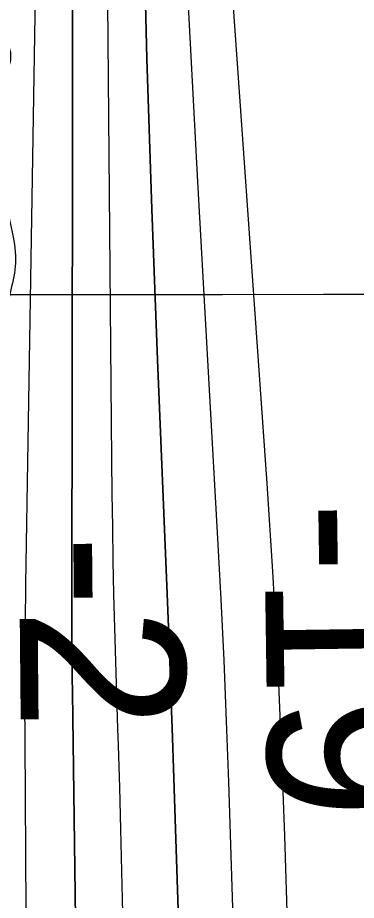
# Model space of a CAD drawing. Extents: x 3297716 to 3335574, y 688621 to 713991.
# Drawn here: x 3322558.7 to 3322696.4, y 708925 to 709284.1 of the extents above; entities that cross this region are included whole.
import ezdxf

# ---------------------------------------------------------------- set-up
doc = ezdxf.new("R2010")
doc.units = 0
for name, color, linetype in [('V-GRID-MAJR', 7, 'Continuous'), ('V-RIVR-EDGE', 7, 'Continuous'), ('V-RIVR-RANG', 7, 'Continuous'), ('V-TOPO-DPTH', 7, 'Continuous'), ('V-TOPO-MINR', 7, 'Continuous'), ('V-TOPO-WATR', 7, 'Continuous')]:
    doc.layers.add(name, color=color, linetype=linetype)

msp = doc.modelspace()

# ---------------------------------------------------------------- linework, layer by layer
at = {"layer": 'V-GRID-MAJR'}
msp.add_spline([(3301840.245, 709153.404), (3307091.973, 709156.841), (3312343.699, 709161.042), (3317595.4250000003, 709166.008), (3322847.151, 709171.736), (3328098.875, 709178.229), (3333350.598, 709185.486), (3333350.599, 709185.486)], degree=3, dxfattribs=at)
at = {"layer": 'V-RIVR-EDGE'}
msp.add_spline([(3322364.9859166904, 712205.1176860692), (3322362.464880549, 712194.9674995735), (3322352.4271334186, 712158.5177232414), (3322339.047911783, 712111.7141080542), (3322335.6972132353, 712097.6299355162), (3322335.2632587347, 712089.7558115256), (3322335.2417359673, 712081.0516996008), (3322341.007581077, 712066.1160163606), (3322354.5399363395, 712007.2258189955), (3322363.964372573, 711963.2672052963), (3322371.317426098, 711919.7281975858), (3322379.030641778, 711854.220644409), (3322386.7776789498, 711802.3909814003), (3322389.9889919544, 711760.1056671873), (3322391.006959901, 711668.9166580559), (3322387.589643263, 711627.8911867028), (3322384.6390777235, 711608.0032479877), (3322381.6393172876, 711568.2201963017), (3322378.27222044, 711547.5043194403), (3322372.014001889, 711530.9404320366), (3322369.498415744, 711519.3410988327), (3322368.63255653, 711504.4218138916), (3322371.897164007, 711483.6895387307), (3322383.4155306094, 711448.4299124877), (3322398.660131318, 711411.5031361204), (3322413.457453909, 711361.3139759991), (3322426.197742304, 711317.3471631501), (3322438.9462298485, 711276.6962024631), (3322465.293690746, 711204.0963432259), (3322489.166561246, 711136.4764115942), (3322500.290944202, 711109.5074406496), (3322506.051664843, 711092.4993498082), (3322508.482184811, 711069.6967168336), (3322510.470551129, 711035.7041077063), (3322509.5329493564, 710991.7711163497), (3322507.377525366, 710958.2032376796), (3322504.4095366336, 710931.2691131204), (3322503.8843665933, 710886.5061338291), (3322505.4674754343, 710856.2448832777), (3322506.598181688, 710810.6488413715), (3322523.4658620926, 710759.6255937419), (3322543.628896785, 710700.304516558), (3322548.9474637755, 710672.1064495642), (3322550.1140413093, 710641.0172608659), (3322548.3628499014, 710603.3035421), (3322545.821641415, 710581.3421708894), (3322539.5593232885, 710563.1203574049), (3322537.8849989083, 710556.492752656), (3322537.045786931, 710552.3499872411), (3322537.025289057, 710544.0603568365), (3322538.6647670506, 710536.5955898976), (3322543.621122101, 710529.5371053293), (3322550.257950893, 710531.5931146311), (3322552.742790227, 710530.7580022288), (3322553.564579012, 710527.8545817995), (3322552.7222923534, 710522.468371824), (3322549.39209168, 710516.6738296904), (3322538.5776510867, 710501.3646606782), (3322522.7812331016, 710482.7519382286), (3322511.5471865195, 710465.3713865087), (3322496.5633332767, 710440.1249099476), (3322492.8053274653, 710428.9431329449), (3322491.119729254, 710417.7562314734), (3322491.093082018, 710406.9797119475), (3322491.080783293, 710402.0059337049), (3322488.9971018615, 710397.4517614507), (3322486.4948393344, 710391.2406880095), (3322488.1425164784, 710387.0917732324), (3322492.272983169, 710381.2787830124), (3322500.9535225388, 710371.7241852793), (3322505.4882218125, 710361.7653549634), (3322509.197032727, 710353.052018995), (3322513.328524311, 710347.6535102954), (3322522.021362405, 710343.072690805), (3322528.6530667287, 710343.0562925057), (3322533.625820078, 710342.6295122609), (3322536.93347309, 710339.3054609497), (3322543.5549284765, 710335.1442474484), (3322544.3685181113, 710328.9249748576), (3322548.0947522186, 710327.2578247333), (3322557.6319267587, 710328.8921782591), (3322561.362260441, 710328.8829542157), (3322563.8337761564, 710322.65958205), (3322565.0474988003, 710310.6365432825), (3322563.3813735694, 710307.3247906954), (3322558.39734639, 710303.1922742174), (3322555.073295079, 710299.8846212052), (3322555.8879096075, 710294.0798301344), (3322562.9043735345, 710282.0424428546), (3322564.131419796, 710275.4076638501), (3322563.70156487, 710269.1914659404), (3322565.3359183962, 710259.6542914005), (3322569.0375550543, 710248.0395847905), (3322568.201417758, 710245.1402639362), (3322568.1921937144, 710241.4099302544), (3322569.0129576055, 710238.092028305), (3322571.483448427, 710231.4541746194), (3322569.8080991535, 710224.41208835), (3322571.4557762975, 710220.2631735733), (3322576.8163639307, 710209.0588489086), (3322579.6818632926, 710194.544821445), (3322583.3712012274, 710177.9563365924), (3322584.9696834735, 710153.9123088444), (3322584.494733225, 710129.4589240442), (3322579.4205154, 710088.8520337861), (3322576.0390700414, 710062.3334156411), (3322571.807138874, 710027.1127353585), (3322566.366609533, 710005.9875014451), (3322566.751369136, 709993.9665124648), (3322563.7977289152, 709972.8351291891), (3322560.3978354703, 709938.8558436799), (3322559.500204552, 709911.0876316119), (3322560.6924044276, 709890.3604809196), (3322561.087412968, 709882.4843071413), (3322560.2502507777, 709879.170504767), (3322557.3273573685, 709870.4735670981), (3322556.076738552, 709867.5752711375), (3322555.655082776, 709864.6749253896), (3322561.0330936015, 709860.5167865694), (3322562.2591149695, 709853.4675260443), (3322562.2416917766, 709846.4213402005), (3322559.7404541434, 709840.6247482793), (3322552.255189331, 709830.6956398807), (3322547.6876934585, 709827.3910615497), (3322543.5439031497, 709827.8157920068), (3322538.5486021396, 709819.1239788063), (3322537.7042656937, 709812.9088057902), (3322539.342718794, 709805.0295573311), (3322544.714580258, 709798.3845293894), (3322550.512197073, 709796.2977732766), (3322550.9307781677, 709797.9546744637), (3322553.0103600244, 709800.8509206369), (3322555.49827404, 709801.259252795), (3322556.735569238, 709798.7692889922), (3322559.18658708, 709784.256286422), (3322561.6488787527, 709774.3025805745), (3322563.287331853, 709766.4233321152), (3322565.767046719, 709763.5158121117), (3322569.0798242, 709762.2641684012), (3322568.2160147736, 709748.1738465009), (3322567.7933341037, 709744.8590192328), (3322563.2340373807, 709744.8702930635), (3322561.9547215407, 709730.3665145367), (3322558.5865998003, 709709.2361561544), (3322556.491644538, 709700.122687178), (3322553.95043605, 709678.1613159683), (3322552.2843108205, 709674.8495633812), (3322548.5396286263, 709669.0560461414), (3322546.8581299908, 709659.527070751), (3322546.413926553, 709647.5081315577), (3322543.447987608, 709621.4029700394), (3322542.1707215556, 709607.728154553), (3322540.0665422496, 709594.8843518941), (3322536.2849638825, 709574.1694999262), (3322535.0199965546, 709565.4684626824), (3322534.5727184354, 709552.2060789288), (3322535.788490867, 709541.0120032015), (3322534.5358222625, 709537.2847442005), (3322529.1321890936, 709531.0808450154), (3322525.3731583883, 709519.4845864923), (3322521.1934968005, 709505.4024637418), (3322521.1842727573, 709501.6721300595), (3322528.203811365, 709490.8781873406), (3322529.8371399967, 709480.9265312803), (3322528.9610318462, 709461.8624311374), (3322524.3720132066, 709449.8537408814), (3322523.9462578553, 709445.2954690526), (3322524.3494655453, 709440.7351474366), (3322528.0695502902, 709436.5811081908), (3322535.0716657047, 709418.7409796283), (3322539.5551202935, 709388.0580733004), (3322541.157702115, 709365.6719716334), (3322541.140278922, 709358.6257857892), (3322544.835766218, 709344.5241900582), (3322543.98528041, 709335.8221279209), (3322543.975031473, 709331.6773127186), (3322545.2051524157, 709326.2859782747), (3322547.6838423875, 709322.9639767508), (3322548.4912826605, 709314.2578150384), (3322551.3455081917, 709295.1844908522), (3322551.326035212, 709287.3093419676), (3322553.7852522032, 709276.1121915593), (3322555.8371619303, 709267.8174366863), (3322554.16283755, 709261.1898319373), (3322554.1331156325, 709249.1698678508), (3322554.514800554, 709235.9054343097), (3322554.0654726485, 709221.8140875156), (3322554.036775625, 709210.2086049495), (3322556.9002251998, 709194.8656144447), (3322557.699466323, 709182.8436005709), (3322555.600411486, 709172.0722055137), (3322552.2507378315, 709158.4025144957), (3322550.5743636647, 709150.9459467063), (3322552.599626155, 709131.8746723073), (3322552.5781033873, 709123.1705603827), (3322550.460600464, 709104.938497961), (3322549.1536124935, 709079.2437183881), (3322547.0289353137, 709058.1102853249), (3322545.751669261, 709044.4354698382), (3322545.7321962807, 709036.5603209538), (3322545.2797936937, 709021.2255295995), (3322543.5706229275, 709000.5055531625), (3322541.8624770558, 708980.2000582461), (3322541.3854770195, 708954.9177104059), (3322543.4045901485, 708933.3595468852), (3322540.4673482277, 708918.8598679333), (3322544.984624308, 708901.8548517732), (3322547.431542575, 708885.6839231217), (3322547.414119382, 708878.637737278), (3322545.3201890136, 708869.9387498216), (3322545.303790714, 708863.3070454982), (3322551.5087147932, 708858.3178938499), (3322551.489241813, 708850.4427449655), (3322554.3291188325, 708825.5666794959), (3322555.915302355, 708796.5488735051), (3322557.0921288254, 708769.6045000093), (3322556.639726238, 708754.2697086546), (3322561.5950563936, 708746.7967425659), (3322561.5776332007, 708739.7505567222), (3322561.118056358, 708721.5143947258), (3322558.988254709, 708698.3085540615), (3322556.490091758, 708693.7554067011), (3322556.049987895, 708683.3943935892), (3322556.8430796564, 708668.8854905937), (3322559.306396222, 708659.3462662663), (3322558.4272133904, 708639.0387215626), (3322556.31893451, 708624.5369928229), (3322557.105876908, 708607.541200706), (3322557.8887197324, 708588.8874825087), (3322554.8869095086, 708548.275467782), (3322552.304705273, 708509.734835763), (3322550.5432649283, 708467.876301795), (3322547.9805336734, 708437.21081866), (3322545.8251096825, 708403.64293999), (3322542.0312325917, 708377.9543097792), (3322537.418641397, 708356.412544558), (3322537.7931520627, 708340.2467403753), (3322537.753181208, 708324.0819610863), (3322539.370111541, 708307.4986007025), (3322544.304943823, 708291.7360042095), (3322549.236701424, 708274.7299631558), (3322554.166409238, 708256.8949590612), (3322557.421792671, 708232.4323502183), (3322559.4050345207, 708196.3673334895), (3322557.704062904, 708178.9632092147), (3322555.5906595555, 708162.3890728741), (3322553.891737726, 708145.8139116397), (3322550.5615370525, 708140.0193695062), (3322546.816854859, 708134.2258522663), (3322546.392124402, 708130.0820619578), (3322550.0947859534, 708118.8818368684), (3322550.080437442, 708113.0790955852), (3322548.8216194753, 708106.8649474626), (3322545.4801449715, 708096.5111086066), (3322546.287585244, 708087.8049468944), (3322546.6836186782, 708080.3432546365), (3322551.2152432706, 708069.1409797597), (3322550.7864132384, 708063.33926337), (3322554.028473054, 708033.488394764), (3322555.6351544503, 708012.7602191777), (3322556.4395200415, 708002.8106129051), (3322559.75434731, 708002.387932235), (3322562.651618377, 708000.7228318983), (3322561.403049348, 707998.6534989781), (3322559.322442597, 707995.3427712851), (3322558.894637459, 707989.9555364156), (3322560.9321986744, 707975.8580402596), (3322561.303634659, 707958.4487915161), (3322560.82868441, 707933.9954067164), (3322559.142061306, 707922.3940237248), (3322559.538094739, 707914.9323314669), (3322559.9105556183, 707897.9375642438), (3322563.184387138, 707880.9356227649), (3322566.8204306, 707842.7940988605), (3322570.087087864, 707822.8907867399), (3322575.00347206, 707799.6675228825), (3322576.2120702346, 707785.5720765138), (3322579.0816691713, 707772.7159751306), (3322585.2466223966, 707751.5620441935), (3322584.8136927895, 707744.1024017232), (3322582.2950319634, 707731.2596239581), (3322582.2765838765, 707723.798956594), (3322585.1574566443, 707715.5021519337), (3322590.523168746, 707706.3702348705), (3322595.4743993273, 707697.2393427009), (3322596.2828644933, 707688.9476625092), (3322602.872548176, 707671.9375218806), (3322604.0924201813, 707662.4013722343), (3322604.4894785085, 707655.3541614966), (3322606.4870688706, 707625.091886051), (3322606.8267331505, 707594.8337101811), (3322606.7970112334, 707582.8137460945), (3322609.262377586, 707574.1034848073), (3322615.4662767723, 707568.6998516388), (3322615.461152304, 707566.6274440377), (3322614.204384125, 707561.2422589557), (3322610.0441955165, 707555.0352850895), (3322610.8567602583, 707548.4015309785), (3322615.3719865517, 707530.5675517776), (3322620.308868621, 707515.6339183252), (3322629.778400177, 707489.9124915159), (3322645.039399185, 707459.6174194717), (3322665.680458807, 707425.9931716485), (3322676.8243147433, 707406.8993495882), (3322680.546449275, 707403.5742733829), (3322685.934709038, 707403.560949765), (3322687.590585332, 707402.7278871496), (3322686.7226763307, 707386.9796391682), (3322685.8578420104, 707372.474835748), (3322684.1824927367, 707365.4327494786), (3322680.8522920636, 707359.638207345), (3322679.183092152, 707355.0830101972), (3322679.1666938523, 707348.4513058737), (3322686.1841826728, 707336.8284001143), (3322686.173933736, 707332.6835849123), (3322679.457163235, 707298.2980170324), (3322677.35605861, 707286.6976589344), (3322675.6899333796, 707283.3859063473), (3322652.8688523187, 707273.4947190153), (3322627.9692142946, 707261.1217670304), (3322614.269801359, 707252.4514765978), (3322610.5312685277, 707249.1448484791), (3322607.612474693, 707242.1058368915), (3322606.314710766, 707220.1413910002), (3322607.095503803, 707200.6587097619), (3322607.9111432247, 707195.2684002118), (3322610.8094391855, 707194.0177813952), (3322615.3564371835, 707189.0327293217), (3322616.163877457, 707180.3265676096), (3322620.6955020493, 707169.1242927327), (3322627.293384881, 707155.4300042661), (3322632.6570471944, 707145.4691241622), (3322645.466003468, 707129.2725731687), (3322656.6098594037, 707110.1787511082), (3322657.4193494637, 707102.3015524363), (3322662.3880032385, 707100.2168461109), (3322668.1825453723, 707096.886645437), (3322678.1075541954, 707087.7434545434), (3322682.227771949, 707077.7856491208), (3322683.439444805, 707064.9336473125), (3322690.4528340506, 707051.6528154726), (3322697.0384181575, 707032.9847487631), (3322704.895118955, 707025.5046084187), (3322712.339388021, 707018.8544560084), (3322723.9243727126, 707010.5361285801), (3322739.2458404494, 707004.6954662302), (3322741.7265802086, 707002.2024277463), (3322742.544269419, 706997.6410812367), (3322744.1571001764, 706979.3997947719), (3322740.3939698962, 706966.1456101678), (3322738.719645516, 706959.518005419), (3322739.114654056, 706951.641831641), (3322742.827564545, 706944.5864217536), (3322755.649844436, 706933.7781305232), (3322761.8475942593, 706925.8876082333), (3322765.1419236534, 706917.1752971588), (3322765.96166265, 706913.4429136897), (3322771.7551798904, 706909.6982314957), (3322774.2338698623, 706906.3762299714), (3322770.4789387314, 706896.4378975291), (3322766.745530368, 706895.2036770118), (3322763.828786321, 706888.9936284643), (3322762.9680515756, 706876.1467511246), (3322762.917831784, 706855.8371566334)], degree=3, dxfattribs=at)
at = {"layer": 'V-TOPO-DPTH'}
for points in [[(3322613.420805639, 710352.1539956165), (3322618.3728505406, 709905.2142108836), (3322618.6138580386, 709888.0074533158), (3322618.921989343, 709870.8020943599), (3322619.330806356, 709853.5988333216), (3322619.8067471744, 709836.3969708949), (3322623.9526752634, 709700.894392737), (3322627.058693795, 709615.9678958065), (3322630.8401785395, 709531.0755283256), (3322635.6348626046, 709446.2343550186), (3322641.105012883, 709361.4273111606), (3322659.9202102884, 709094.5372955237), (3322662.229313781, 709058.7397746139), (3322664.2534626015, 709022.9278524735), (3322665.850179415, 708987.0943284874), (3322667.161941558, 708951.246403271), (3322688.776945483, 708245.323145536)], [(3322613.420805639, 710352.1539956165), (3322618.3728505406, 709905.2142108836), (3322618.6138580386, 709888.0074533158), (3322618.921989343, 709870.8020943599), (3322619.330806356, 709853.5988333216), (3322619.8067471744, 709836.3969708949), (3322623.9526752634, 709700.894392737), (3322627.058693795, 709615.9678958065), (3322630.8401785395, 709531.0755283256), (3322635.6348626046, 709446.2343550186), (3322641.105012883, 709361.4273111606), (3322659.9202102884, 709094.5372955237), (3322662.229313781, 709058.7397746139), (3322664.2534626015, 709022.9278524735), (3322665.850179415, 708987.0943284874), (3322667.161941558, 708951.246403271), (3322688.776945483, 708245.323145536)], [(3322640.8876291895, 708484.3212209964), (3322636.861735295, 708573.9814172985), (3322633.0816517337, 708663.6514696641), (3322629.670283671, 708753.3363061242), (3322626.504725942, 708843.0309986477), (3322621.4499445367, 708995.1259707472), (3322620.9806379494, 709008.7799955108), (3322620.490658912, 709022.433254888), (3322619.969671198, 709036.0853661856), (3322619.4280110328, 709049.7367120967), (3322615.542333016, 709144.9374763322), (3322613.2529983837, 709206.1948117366), (3322611.2445251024, 709267.4603881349), (3322609.657343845, 709328.7383260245), (3322608.351023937, 709390.0245049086), (3322600.7150019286, 709817.1950908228), (3322600.2443945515, 709843.8972311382), (3322599.782737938, 709870.5995239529), (3322599.334507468, 709897.302045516), (3322598.895227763, 709924.0047195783), (3322596.3570799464, 710080.6872271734)], [(3322596.3570799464, 710080.6872271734), (3322598.895227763, 709924.0047195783), (3322599.334507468, 709897.302045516), (3322599.782737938, 709870.5995239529), (3322600.2443945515, 709843.8972311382), (3322600.7150019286, 709817.1950908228), (3322608.351023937, 709390.0245049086), (3322609.657343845, 709328.7383260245), (3322611.2445251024, 709267.4603881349), (3322613.2529983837, 709206.1948117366), (3322615.542333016, 709144.9374763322), (3322619.4280110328, 709049.7367120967), (3322619.969671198, 709036.0853661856), (3322620.490658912, 709022.433254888), (3322620.9806379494, 709008.7799955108), (3322621.4499445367, 708995.1259707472), (3322626.504725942, 708843.0309986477), (3322629.670283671, 708753.3363061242), (3322633.0816517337, 708663.6514696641), (3322636.861735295, 708573.9814172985), (3322640.8876291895, 708484.3212209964)], [(3322591.1849418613, 708241.5598418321), (3322580.9328567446, 709009.509900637), (3322580.8633227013, 709015.7365578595), (3322580.8119083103, 709021.9633251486), (3322580.787673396, 709028.1902575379), (3322580.781558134, 709034.417299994), (3322580.9210716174, 709150.6392485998), (3322580.979581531, 709214.9773522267), (3322581.0131289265, 709279.3154616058), (3322581.0092325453, 709343.6535796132), (3322580.980373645, 709407.9917033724), (3322580.658711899, 709842.9384315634), (3322580.607399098, 709856.6679450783), (3322580.501212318, 709870.3968696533), (3322580.312714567, 709884.1249108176), (3322580.069342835, 709897.8523630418), (3322578.172238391, 709989.3770313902)], [(3322591.1849418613, 708241.5598418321), (3322580.9328567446, 709009.509900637), (3322580.8633227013, 709015.7365578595), (3322580.8119083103, 709021.9633251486), (3322580.787673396, 709028.1902575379), (3322580.781558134, 709034.417299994), (3322580.9210716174, 709150.6392485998), (3322580.979581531, 709214.9773522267), (3322581.0131289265, 709279.3154616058), (3322581.0092325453, 709343.6535796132), (3322580.980373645, 709407.9917033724), (3322580.658711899, 709842.9384315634), (3322580.607399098, 709856.6679450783), (3322580.501212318, 709870.3968696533), (3322580.312714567, 709884.1249108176), (3322580.069342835, 709897.8523630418), (3322578.172238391, 709989.3770313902)]]:
    msp.add_lwpolyline(points, dxfattribs=at)
at = {"layer": 'V-TOPO-MINR'}
for points in [[(3322613.420805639, 710352.1539956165), (3322618.3728505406, 709905.2142108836), (3322618.6138580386, 709888.0074533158), (3322618.921989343, 709870.8020943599), (3322619.330806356, 709853.5988333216), (3322619.8067471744, 709836.3969708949), (3322623.9526752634, 709700.894392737), (3322627.058693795, 709615.9678958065), (3322630.8401785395, 709531.0755283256), (3322635.6348626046, 709446.2343550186), (3322641.105012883, 709361.4273111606), (3322659.9202102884, 709094.5372955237), (3322662.229313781, 709058.7397746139), (3322664.2534626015, 709022.9278524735), (3322665.850179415, 708987.0943284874), (3322667.161941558, 708951.246403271), (3322688.776945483, 708245.323145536)], [(3322604.785570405, 710198.0771863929), (3322608.6711286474, 709914.5945472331), (3322609.0090525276, 709892.6475077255), (3322609.39643734, 709870.7014249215), (3322609.8580135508, 709848.7567771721), (3322610.369050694, 709826.8130861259), (3322615.8696702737, 709606.6114778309), (3322618.7635260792, 709509.2281204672), (3322622.271597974, 709411.8698059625), (3322626.700994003, 709314.549055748), (3322631.7446061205, 709217.253348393), (3322639.954802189, 709072.1572452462), (3322641.262674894, 709047.4243318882), (3322642.4486976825, 709022.6860277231), (3322643.4519455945, 708997.9396373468), (3322644.3333435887, 708973.187856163), (3322654.5600678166, 708652.7178436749), (3322659.14186469, 708518.0196255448)], [(3322596.3570799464, 710080.6872271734), (3322598.895227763, 709924.0047195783), (3322599.334507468, 709897.302045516), (3322599.782737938, 709870.5995239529), (3322600.2443945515, 709843.8972311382), (3322600.7150019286, 709817.1950908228), (3322608.351023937, 709390.0245049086), (3322609.657343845, 709328.7383260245), (3322611.2445251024, 709267.4603881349), (3322613.2529983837, 709206.1948117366), (3322615.542333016, 709144.9374763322), (3322619.4280110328, 709049.7367120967), (3322619.969671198, 709036.0853661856), (3322620.490658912, 709022.433254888), (3322620.9806379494, 709008.7799955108), (3322621.4499445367, 708995.1259707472), (3322626.504725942, 708843.0309986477), (3322629.670283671, 708753.3363061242), (3322633.0816517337, 708663.6514696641), (3322636.861735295, 708573.9814172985), (3322640.8876291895, 708484.3212209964)], [(3322587.1860837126, 710034.0777773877), (3322589.5351503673, 709907.537370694), (3322589.8513977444, 709889.017804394), (3322590.1309277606, 709870.497738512), (3322590.3553817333, 709851.9769232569), (3322590.543118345, 709833.4556084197), (3322596.850305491, 709104.2346256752), (3322596.9974055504, 709090.5557664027), (3322597.182883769, 709076.8775083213), (3322597.4259292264, 709063.2001520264), (3322597.707352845, 709049.5233969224), (3322598.041928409, 709035.8477902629), (3322598.408992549, 709022.1731136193), (3322598.8247895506, 709008.4998320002), (3322599.2730751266, 708994.8274803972), (3322599.507960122, 708988.0333454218), (3322600.055382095, 708970.9635044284), (3322600.545909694, 708953.8921709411), (3322600.951095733, 708936.8185987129), (3322601.2993873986, 708919.7435339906), (3322614.7215762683, 708169.7894874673)], [(3322568.379879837, 709985.7002794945), (3322569.3959341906, 709947.2375806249), (3322570.662028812, 709888.1593024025), (3322570.818752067, 709879.2281565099), (3322570.9292524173, 709870.2966181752), (3322570.9704184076, 709861.3644911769), (3322570.965361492, 709852.431971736), (3322570.2754937, 709697.3193028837), (3322569.73874685, 709610.8317225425), (3322568.9992271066, 709524.3462326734), (3322567.955548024, 709437.8638785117), (3322566.7090960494, 709351.3836148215), (3322561.8929154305, 709053.5743206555), (3322561.688140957, 709037.6540216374), (3322561.5536056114, 709021.733361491), (3322561.52442896, 709005.8121596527), (3322561.5654914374, 708989.8905966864), (3322563.729262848, 708622.3999199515), (3322565.331532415, 708491.9838089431)]]:
    msp.add_lwpolyline(points, dxfattribs=at)
at = {"layer": 'V-TOPO-WATR'}
msp.add_lwpolyline([(3322578.172238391, 709989.3770313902), (3322580.069342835, 709897.8523630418), (3322580.312714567, 709884.1249108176), (3322580.501212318, 709870.3968696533), (3322580.607399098, 709856.6679450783), (3322580.658711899, 709842.9384315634), (3322580.980373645, 709407.9917033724), (3322581.0092325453, 709343.6535796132), (3322581.0131289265, 709279.3154616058), (3322580.979581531, 709214.9773522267), (3322580.9210716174, 709150.6392485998), (3322580.781558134, 709034.417299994), (3322580.787673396, 709028.1902575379), (3322580.8119083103, 709021.9633251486), (3322580.8633227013, 709015.7365578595), (3322580.9328567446, 709009.509900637), (3322591.1849418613, 708241.5598418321)], dxfattribs=at)

# ---------------------------------------------------------------- texts
at = {"layer": 'V-RIVR-RANG'}
for s, height, rotation, p in [('-19', 67.00000000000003, 270.8186666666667, (3322658.7928161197, 709087.17298869)), ('-2', 67, 270.53832571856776, (3322559.229249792, 709073.7615268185))]:
    msp.add_text(s, height=height, rotation=rotation, dxfattribs=at).set_placement(p)

doc.saveas('drawing.dxf')
